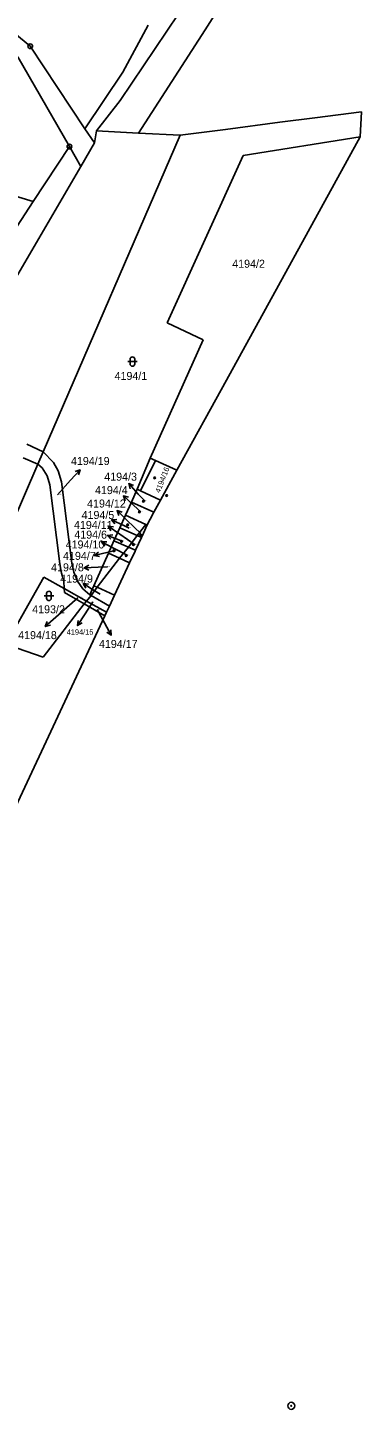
# Model space of a CAD drawing. Extents: x -593183 to -588034, y -1130415 to -1124994.
# Drawn here: x -589105.7 to -589034.8, y -1129651.9 to -1129358.3 of the extents above; entities that cross this region are included whole.
import ezdxf

# ---------------------------------------------------------------- set-up
doc = ezdxf.new("R2010")
doc.units = 0
for name, color, linetype in [('Vrstva 1', 7, 'Continuous'), ('Vrstva 13', 7, 'Continuous'), ('Vrstva 16', 7, 'Continuous'), ('Vrstva 18', 7, 'Continuous'), ('Vrstva 19', 7, 'Continuous'), ('Vrstva 24', 7, 'Continuous'), ('Vrstva 25', 7, 'Continuous'), ('Vrstva 27', 7, 'Continuous'), ('Vrstva 4', 7, 'Continuous')]:
    doc.layers.add(name, color=color, linetype=linetype)

msp = doc.modelspace()

# ---------------------------------------------------------------- linework, layer by layer
at = {"layer": 'Vrstva 1'}
for p, q in [((-589105.19, -1129362.28), (-589122.61, -1129347.91)), ((-589073.69, -1129355.38), (-589086.04, -1129373.78)), ((-589080.15, -1129357.82), (-589085.5, -1129367.77)), ((-589093.55, -1129379.81), (-589105.19, -1129362.28)), ((-589096.84, -1129383.59), (-589107.79, -1129364.51)), ((-589085.5, -1129367.77), (-589093.55, -1129379.81)), ((-589086.04, -1129373.78), (-589091.09, -1129380.27)), ((-589091.52, -1129382.83), (-589093.55, -1129379.81)), ((-589091.52, -1129382.83), (-589091.09, -1129380.27)), ((-589082.18, -1129380.75), (-589091.09, -1129380.27)), ((-589104.53, -1129395.29), (-589096.84, -1129383.59)), ((-589102.41, -1129448.43), (-589073.3, -1129381.19)), ((-589096.84, -1129383.59), (-589094.43, -1129387.81)), ((-589094.43, -1129387.81), (-589091.52, -1129382.83)), ((-589035.07, -1129381.55), (-589059.93, -1129385.5)), ((-589059.93, -1129385.5), (-589076.1, -1129421.05)), ((-589104.53, -1129395.29), (-589126, -1129388.8)), ((-589118.01, -1129428.14), (-589094.43, -1129387.81)), ((-589104.53, -1129395.29), (-589127.76, -1129430.64)), ((-589076.1, -1129421.05), (-589068.45, -1129424.67)), ((-589068.45, -1129424.67), (-589079.68, -1129449.82)), ((-589103.57, -1129451.1), (-589102.41, -1129448.43)), ((-589100.26, -1129450.71), (-589102.41, -1129448.43)), ((-589115.11, -1129477.77), (-589103.57, -1129451.1)), ((-589102.63, -1129451.87), (-589103.57, -1129451.1)), ((-589099.24, -1129452.46), (-589100.26, -1129450.71)), ((-589079.68, -1129449.82), (-589082.45, -1129456.41)), ((-589081.74, -1129456.74), (-589078.58, -1129450.31)), ((-589078.58, -1129450.31), (-589074, -1129452.34)), ((-589101.56, -1129453.55), (-589102.63, -1129451.87)), ((-589101.03, -1129455.45), (-589101.56, -1129453.55)), ((-589098.53, -1129454.81), (-589099.24, -1129452.46)), ((-589101.03, -1129455.45), (-589098.91, -1129472.28)), ((-589096.35, -1129472.13), (-589098.53, -1129454.81)), ((-589082.45, -1129456.41), (-589083.68, -1129459.15)), ((-589082.45, -1129456.41), (-589081.74, -1129456.74)), ((-589081.74, -1129456.74), (-589077.51, -1129458.72)), ((-589083.68, -1129459.15), (-589084.91, -1129461.88)), ((-589078.9, -1129461.25), (-589083.68, -1129459.15)), ((-589084.91, -1129461.88), (-589086.15, -1129464.62)), ((-589080.59, -1129463.87), (-589084.91, -1129461.88)), ((-589086.15, -1129464.62), (-589087.38, -1129467.36)), ((-589082.43, -1129466.25), (-589086.15, -1129464.62)), ((-589080.59, -1129463.87), (-589082.43, -1129466.25)), ((-589080.31, -1129464), (-589080.59, -1129463.87)), ((-589087.38, -1129467.36), (-589088.57, -1129470)), ((-589084.32, -1129468.69), (-589087.38, -1129467.36)), ((-589084.32, -1129468.69), (-589086.18, -1129471.08)), ((-589084.32, -1129468.69), (-589082.43, -1129466.25)), ((-589082.8, -1129469.35), (-589084.32, -1129468.69)), ((-589082.43, -1129466.25), (-589081.53, -1129466.64)), ((-589088.57, -1129470), (-589091.66, -1129476.91)), ((-589086.18, -1129471.08), (-589090.94, -1129477.23)), ((-589088.57, -1129470), (-589086.18, -1129471.08)), ((-589086.18, -1129471.08), (-589084.06, -1129472.04)), ((-589098.55, -1129474.22), (-589098.91, -1129472.28)), ((-589098.05, -1129475.91), (-589098.55, -1129474.22)), ((-589096.35, -1129472.13), (-589095.9, -1129474.06)), ((-589095.9, -1129474.06), (-589095.11, -1129475.92)), ((-589119.5, -1129505.47), (-589102.27, -1129475.06)), ((-589102.27, -1129475.06), (-589097.95, -1129477.49)), ((-589097.95, -1129477.49), (-589098.05, -1129475.91)), ((-589097.89, -1129478.36), (-589097.95, -1129477.49)), ((-589097.95, -1129477.49), (-589093.2, -1129480.16)), ((-589095.11, -1129475.92), (-589094, -1129477.59)), ((-589094, -1129477.59), (-589092.48, -1129478.82)), ((-589091.66, -1129476.91), (-589092.48, -1129478.82)), ((-589090.94, -1129477.23), (-589092.26, -1129478.95)), ((-589102.45, -1129492.11), (-589093.69, -1129480.79)), ((-589093.69, -1129480.79), (-589097.89, -1129478.36)), ((-589093.69, -1129480.79), (-589093.2, -1129480.16)), ((-589089.32, -1129483.32), (-589093.69, -1129480.79)), ((-589093.2, -1129480.16), (-589092.26, -1129478.95)), ((-589093.2, -1129480.16), (-589088.96, -1129482.55)), ((-589092.26, -1129478.95), (-589092.48, -1129478.82)), ((-589092.26, -1129478.95), (-589088.35, -1129481.24)), ((-589109.84, -1129489.53), (-589102.45, -1129492.11))]:
    msp.add_line(p, q, dxfattribs=at)
at = {"layer": 'Vrstva 13'}
for p, q in [((-589068.03, -1129358.82), (-589055.01, -1129338.47)), ((-589068.03, -1129358.82), (-589082.18, -1129380.75)), ((-589052.1, -1129378.43), (-589044.71, -1129377.47)), ((-589044.71, -1129377.47), (-589034.79, -1129376.18)), ((-589034.79, -1129376.18), (-589035.07, -1129381.55)), ((-589073.3, -1129381.19), (-589082.18, -1129380.75)), ((-589063.67, -1129379.94), (-589073.3, -1129381.19)), ((-589052.1, -1129378.43), (-589063.67, -1129379.94)), ((-589063.49, -1129433.23), (-589035.07, -1129381.55)), ((-589074, -1129452.34), (-589063.49, -1129433.23)), ((-589077.51, -1129458.72), (-589074, -1129452.34)), ((-589078.9, -1129461.25), (-589077.51, -1129458.72)), ((-589080.31, -1129464), (-589079.72, -1129462.74)), ((-589078.9, -1129461.25), (-589079.72, -1129462.74)), ((-589081.53, -1129466.64), (-589081.11, -1129465.73)), ((-589080.31, -1129464), (-589081.11, -1129465.73)), ((-589082.8, -1129469.35), (-589081.53, -1129466.64)), ((-589087.25, -1129478.89), (-589084.06, -1129472.04)), ((-589082.89, -1129469.53), (-589084.06, -1129472.04)), ((-589082.89, -1129469.53), (-589082.8, -1129469.35)), ((-589088.35, -1129481.24), (-589087.25, -1129478.89)), ((-589108.31, -1129523.98), (-589089.32, -1129483.32)), ((-589089.32, -1129483.32), (-589088.96, -1129482.55)), ((-589088.96, -1129482.55), (-589088.35, -1129481.24))]:
    msp.add_line(p, q, dxfattribs=at)
at = {"layer": 'Vrstva 16'}
for p, q in [((-589099.4, -1129457.56), (-589096.61, -1129454.49)), ((-589081.64, -1129461.24), (-589083.17, -1129459.84)), ((-589080.78, -1129458.96), (-589082.21, -1129457.42)), ((-589081.64, -1129465.81), (-589084.56, -1129463.02)), ((-589082.91, -1129468.19), (-589086.15, -1129465.95)), ((-589084.12, -1129464.65), (-589085.17, -1129464.16)), ((-589084.44, -1129470.52), (-589087.36, -1129468.98)), ((-589085.45, -1129467.49), (-589085.98, -1129467.29)), ((-589087.06, -1129469.43), (-589088.64, -1129469.79)), ((-589088.74, -1129472.91), (-589090.73, -1129472.99)), ((-589095.07, -1129479.45), (-589099.74, -1129483.56)), ((-589091.9, -1129480.33), (-589093.5, -1129482.85)), ((-589090.34, -1129478.68), (-589091.38, -1129478.03)), ((-589090.95, -1129481.98), (-589089.42, -1129484.78))]:
    msp.add_line(p, q, dxfattribs=at)
at = {"layer": 'Vrstva 24'}
for centre, radius in [((-589105.19, -1129362.28), 0.5), ((-589105.19, -1129362.28), 0.0327), ((-589096.84, -1129383.59), 0.5), ((-589096.84, -1129383.59), 0.0327), ((-589049.69, -1129651.17), 0.75), ((-589049.69, -1129651.17), 0.0903)]:
    msp.add_circle(centre, radius, dxfattribs=at)
at = {"layer": 'Vrstva 25'}
for p, q in [((-589084.47, -1129429.27), (-589082.47, -1129429.27)), ((-589083.97, -1129429.77), (-589083.97, -1129428.77)), ((-589082.97, -1129428.77), (-589082.97, -1129429.77)), ((-589096.61, -1129454.49), (-589094.59, -1129452.27)), ((-589082.21, -1129457.42), (-589084.25, -1129455.22)), ((-589083.17, -1129459.84), (-589085.38, -1129457.81)), ((-589085.17, -1129464.16), (-589087.89, -1129462.89)), ((-589084.56, -1129463.02), (-589086.73, -1129460.95)), ((-589086.15, -1129465.95), (-589088.62, -1129464.25)), ((-589087.36, -1129468.98), (-589090.01, -1129467.58)), ((-589085.98, -1129467.29), (-589088.78, -1129466.21)), ((-589088.64, -1129469.79), (-589091.56, -1129470.46)), ((-589090.73, -1129472.99), (-589093.73, -1129473.12)), ((-589091.38, -1129478.03), (-589093.93, -1129476.46)), ((-589102.2, -1129479.06), (-589100.2, -1129479.06)), ((-589101.7, -1129479.56), (-589101.7, -1129478.56)), ((-589100.7, -1129478.56), (-589100.7, -1129479.56)), ((-589099.74, -1129483.56), (-589101.99, -1129485.54)), ((-589093.5, -1129482.85), (-589095.11, -1129485.38)), ((-589089.42, -1129484.78), (-589087.99, -1129487.42))]:
    msp.add_line(p, q, dxfattribs=at)
for points in [[(-589095.63, -1129452.67), (-589094.59, -1129452.27), (-589094.89, -1129453.35)], [(-589083.94, -1129456.29), (-589084.25, -1129455.22), (-589083.2, -1129455.61)], [(-589084.98, -1129458.85), (-589085.38, -1129457.81), (-589084.3, -1129458.12)], [(-589087.19, -1129463.77), (-589087.89, -1129462.89), (-589086.77, -1129462.86)], [(-589086.35, -1129462), (-589086.73, -1129460.95), (-589085.66, -1129461.28)], [(-589088.03, -1129467.03), (-589088.78, -1129466.21), (-589087.66, -1129466.1)], [(-589088.08, -1129465.22), (-589088.62, -1129464.25), (-589087.51, -1129464.4)], [(-589089.36, -1129468.49), (-589090.01, -1129467.58), (-589088.89, -1129467.6)], [(-589090.48, -1129470.72), (-589091.56, -1129470.46), (-589090.7, -1129469.75)], [(-589092.71, -1129473.57), (-589093.73, -1129473.12), (-589092.75, -1129472.57)], [(-589093.34, -1129477.41), (-589093.93, -1129476.46), (-589092.82, -1129476.56)], [(-589100.91, -1129485.26), (-589101.99, -1129485.54), (-589101.57, -1129484.51)], [(-589094.15, -1129484.81), (-589095.11, -1129485.38), (-589094.99, -1129484.27)], [(-589088.03, -1129486.3), (-589087.99, -1129487.42), (-589088.9, -1129486.78)]]:
    msp.add_lwpolyline(points, dxfattribs=at)
for centre, radius in [((-589078.73, -1129453.99), 0.175), ((-589078.73, -1129453.99), 0.15), ((-589081.13, -1129458.96), 0.175), ((-589081.13, -1129458.96), 0.15), ((-589076.17, -1129457.74), 0.175), ((-589076.17, -1129457.74), 0.15), ((-589081.99, -1129461.24), 0.175), ((-589081.99, -1129461.24), 0.15), ((-589084.49, -1129463.96), 0.175), ((-589084.49, -1129463.96), 0.15), ((-589081.71, -1129466.18), 0.175), ((-589081.71, -1129466.18), 0.15), ((-589085.8, -1129467.49), 0.175), ((-589085.8, -1129467.49), 0.15), ((-589083.26, -1129468.19), 0.175), ((-589083.26, -1129468.19), 0.15), ((-589087.4, -1129469.49), 0.175), ((-589087.4, -1129469.49), 0.15), ((-589084.79, -1129470.52), 0.175), ((-589084.79, -1129470.52), 0.15)]:
    msp.add_circle(centre, radius, dxfattribs=at)
for centre, start, end in [((-589083.47, -1129428.77), 90, 180), ((-589083.47, -1129429.77), 180, 270), ((-589083.47, -1129428.77), 0, 90), ((-589083.47, -1129429.77), 270, 0), ((-589101.2, -1129478.56), 90, 180), ((-589101.2, -1129479.56), 180, 270), ((-589101.2, -1129478.56), 0, 90), ((-589101.2, -1129479.56), 270, 0)]:
    msp.add_arc(centre, 0.5, start, end, dxfattribs=at)
at = {"layer": 'Vrstva 27'}
for p, q in [((-589105.93, -1129446.84), (-589102.41, -1129448.43)), ((-589102.41, -1129448.43), (-589103.57, -1129451.1)), ((-589103.57, -1129451.1), (-589106.68, -1129449.72))]:
    msp.add_line(p, q, dxfattribs=at)
at = {"layer": 'Vrstva 4'}
for p, q in [((-589079.68, -1129449.82), (-589078.58, -1129450.31)), ((-589091.66, -1129476.91), (-589090.94, -1129477.23)), ((-589090.94, -1129477.23), (-589087.25, -1129478.89))]:
    msp.add_line(p, q, dxfattribs=at)

# ---------------------------------------------------------------- texts
at = {"layer": 'Vrstva 16'}
for s, height, p in [('4194/19', 1.7, (-589096.53, -1129451.26)), ('4194/3', 1.7, (-589089.45, -1129454.59)), ('4194/4', 1.7, (-589091.42, -1129457.44)), ('4194/12', 1.7, (-589093.1, -1129460.29)), ('4194/11', 1.7, (-589095.89, -1129464.84)), ('4194/5', 1.7, (-589094.27, -1129462.73)), ('4194/6', 1.7, (-589095.82, -1129466.9)), ('4194/10', 1.7, (-589097.65, -1129468.99)), ('4194/8', 1.7, (-589100.75, -1129473.85)), ('4194/7', 1.7, (-589098.21, -1129471.41)), ('4194/9', 1.7, (-589098.81, -1129476.25)), ('4194/18', 1.7, (-589107.75, -1129488.25)), ('4194/15', 1.14, (-589097.44, -1129487.32)), ('4194/17', 1.7, (-589090.58, -1129490.13))]:
    msp.add_text(s, height=height, dxfattribs=at).set_placement(p)
at = {"layer": 'Vrstva 18'}
for s, height, p in [('4194/2', 1.7, (-589062.25, -1129409.34)), ('4194/1', 1.7, (-589087.26, -1129433.18)), ('4194/19', 0.2, (-589099.4, -1129457.56)), ('4194/8', 0.1, (-589088.74, -1129472.91)), ('4194/18', 0.2, (-589095.07, -1129479.45)), ('4194/15', 0.1, (-589091.9, -1129480.33)), ('4194/9', 0.1, (-589090.34, -1129478.68)), ('4193/2', 1.7, (-589104.77, -1129482.76)), ('4194/17', 0.2, (-589090.95, -1129481.98))]:
    msp.add_text(s, height=height, dxfattribs=at).set_placement(p)
at = {"layer": 'Vrstva 19'}
for s, height, rotation, p in [('4194/16', 1.14, 68.8818, (-589077.62, -1129457.28)), ('4194/12', 0.1, 53.5129, (-589081.64, -1129465.81))]:
    msp.add_text(s, height=height, rotation=rotation, dxfattribs=at).set_placement(p)
for s, p in [('4194/3', (-589080.78, -1129458.96)), ('4194/4', (-589081.64, -1129461.24)), ('4194/5', (-589084.12, -1129464.65)), ('4194/6', (-589085.45, -1129467.49)), ('4194/11', (-589082.91, -1129468.19)), ('4194/7', (-589087.05, -1129469.49)), ('4194/10', (-589084.44, -1129470.52))]:
    msp.add_text(s, height=0.1, dxfattribs=at).set_placement(p)

doc.saveas('drawing.dxf')
